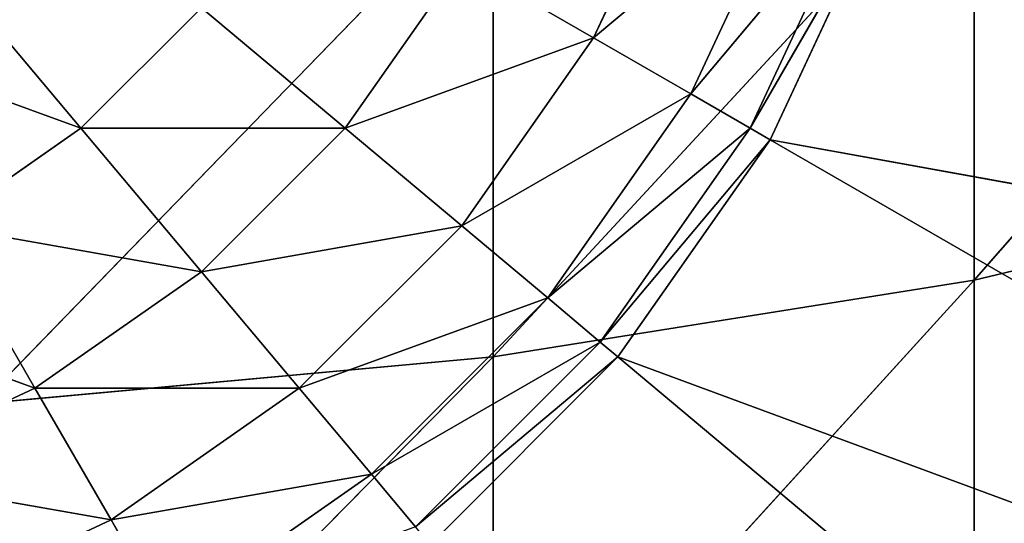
# Model space of a CAD drawing. Extents: x 0.1 to 17.7, y 0.1 to 17.7.
# Tile 352 of 656: x 17.5341 to 17.5988, y 0.2069 to 0.24. Entities that reach past the tile are written whole.
import ezdxf

# ---------------------------------------------------------------- set-up
doc = ezdxf.new("R2010")
doc.units = 0
doc.header["$LTSCALE"] = 2.54
doc.layers.get('0').update_dxf_attribs({"color": 13, "linetype": 'CONTINUOUS'})

# ---------------------------------------------------------------- blocks, each defined once
blk = doc.blocks.new('KOSZ_NA__MIECI_Z_POKRYWK__')
at = {"color": 0}
for p, q in [((17.625322, 0.255526, 31.550882), (17.596765, 0.22289, 31.562759)), ((17.625322, 0.255526, 31.550882), (17.596765, 0.22289, 31.562759)), ((17.578145, 0.25251, 31.45), (17.571765, 0.238829, 31.45)), ((17.578145, 0.25251, 31.45), (17.571765, 0.238829, 31.45)), ((17.596765, 0.252053, 31.570575), (17.565169, 0.217851, 31.576605)), ((17.596765, 0.252053, 31.570575), (17.565169, 0.217851, 31.576605)), ((17.596765, 0.252053, 31.570575), (17.596765, 0.22289, 31.562759)), ((17.596765, 0.252053, 31.570575), (17.596765, 0.22289, 31.562759)), ((17.585068, 0.249991, 31.434201), (17.571765, 0.238829, 31.45)), ((17.585068, 0.249991, 31.434201), (17.571765, 0.238829, 31.45)), ((17.585068, 0.249991, 31.434201), (17.578145, 0.235146, 31.434201)), ((17.585068, 0.249991, 31.434201), (17.578145, 0.235146, 31.434201)), ((17.565169, 0.249495, 31.585083), (17.531494, 0.214765, 31.585083)), ((17.565169, 0.249495, 31.585083), (17.531494, 0.214765, 31.585083)), ((17.565169, 0.249495, 31.585083), (17.565169, 0.217851, 31.576605)), ((17.565169, 0.249495, 31.585083), (17.565169, 0.217851, 31.576605)), ((17.589307, 0.248448, 31.417365), (17.578145, 0.235146, 31.434201)), ((17.589307, 0.248448, 31.417365), (17.578145, 0.235146, 31.434201)), ((17.589307, 0.248448, 31.417365), (17.582051, 0.23289, 31.417365)), ((17.589307, 0.248448, 31.417365), (17.582051, 0.23289, 31.417365)), ((17.590733, 0.247928, 31.4), (17.582051, 0.23289, 31.417365)), ((17.590733, 0.247928, 31.4), (17.582051, 0.23289, 31.417365)), ((17.583368, 0.232131, 30.4), (17.590733, 0.247928, 30.4)), ((17.590733, 0.247928, 31.4), (17.583368, 0.232131, 31.4)), ((17.583368, 0.232131, 31.4), (17.590733, 0.247928, 30.4)), ((17.583368, 0.232131, 30.4), (17.590733, 0.247928, 30.4)), ((17.583368, 0.232131, 31.4), (17.590733, 0.247928, 30.4)), ((17.590733, 0.247928, 31.4), (17.583368, 0.232131, 31.4)), ((17.538083, 0.23289, 31.476605), (17.528903, 0.243828, 31.486603)), ((17.538083, 0.23289, 31.476605), (17.528903, 0.243828, 31.486603)), ((17.563106, 0.243828, 31.464279), (17.555447, 0.23289, 31.464279)), ((17.563106, 0.243828, 31.464279), (17.555447, 0.23289, 31.464279)), ((17.571765, 0.238829, 31.45), (17.563106, 0.243828, 31.464279)), ((17.571765, 0.238829, 31.45), (17.563106, 0.243828, 31.464279)), ((17.546005, 0.240813, 31.476605), (17.538083, 0.23289, 31.476605)), ((17.546005, 0.240813, 31.476605), (17.538083, 0.23289, 31.476605)), ((17.555447, 0.23289, 31.464279), (17.546005, 0.240813, 31.476605)), ((17.555447, 0.23289, 31.464279), (17.546005, 0.240813, 31.476605)), ((17.538083, 0.23289, 31.476605), (17.521765, 0.238829, 31.486603)), ((17.538083, 0.23289, 31.476605), (17.521765, 0.238829, 31.486603)), ((17.571765, 0.238829, 31.45), (17.555447, 0.23289, 31.464279)), ((17.571765, 0.238829, 31.45), (17.555447, 0.23289, 31.464279)), ((17.571765, 0.238829, 31.45), (17.563106, 0.226463, 31.45)), ((17.571765, 0.238829, 31.45), (17.563106, 0.226463, 31.45)), ((17.578145, 0.235146, 31.434201), (17.571765, 0.238829, 31.45)), ((17.578145, 0.235146, 31.434201), (17.571765, 0.238829, 31.45)), ((17.578145, 0.235146, 31.434201), (17.563106, 0.226463, 31.45)), ((17.578145, 0.235146, 31.434201), (17.563106, 0.226463, 31.45)), ((17.578145, 0.235146, 31.434201), (17.56875, 0.221728, 31.434201)), ((17.578145, 0.235146, 31.434201), (17.56875, 0.221728, 31.434201)), ((17.582051, 0.23289, 31.417365), (17.578145, 0.235146, 31.434201)), ((17.582051, 0.23289, 31.417365), (17.578145, 0.235146, 31.434201)), ((17.538083, 0.23289, 31.476605), (17.528903, 0.226463, 31.476605)), ((17.538083, 0.23289, 31.476605), (17.528903, 0.226463, 31.476605)), ((17.555447, 0.23289, 31.464279), (17.538083, 0.23289, 31.476605)), ((17.555447, 0.23289, 31.464279), (17.538083, 0.23289, 31.476605)), ((17.546005, 0.223448, 31.464279), (17.538083, 0.23289, 31.476605)), ((17.546005, 0.223448, 31.464279), (17.538083, 0.23289, 31.476605)), ((17.555447, 0.23289, 31.464279), (17.546005, 0.223448, 31.464279)), ((17.555447, 0.23289, 31.464279), (17.546005, 0.223448, 31.464279)), ((17.563106, 0.226463, 31.45), (17.555447, 0.23289, 31.464279)), ((17.563106, 0.226463, 31.45), (17.555447, 0.23289, 31.464279)), ((17.582051, 0.23289, 31.417365), (17.56875, 0.221728, 31.434201)), ((17.582051, 0.23289, 31.417365), (17.56875, 0.221728, 31.434201)), ((17.582051, 0.23289, 31.417365), (17.572205, 0.218828, 31.417365)), ((17.582051, 0.23289, 31.417365), (17.572205, 0.218828, 31.417365)), ((17.583368, 0.232131, 31.4), (17.582051, 0.23289, 31.417365)), ((17.583368, 0.232131, 31.4), (17.582051, 0.23289, 31.417365)), ((17.583368, 0.232131, 31.4), (17.572205, 0.218828, 31.417365)), ((17.583368, 0.232131, 31.4), (17.572205, 0.218828, 31.417365)), ((17.573369, 0.217851, 30.4), (17.583368, 0.232131, 30.4)), ((17.583368, 0.232131, 31.4), (17.573369, 0.217851, 31.4)), ((17.573369, 0.217851, 31.4), (17.583368, 0.232131, 30.4)), ((17.573369, 0.217851, 30.4), (17.583368, 0.232131, 30.4)), ((17.573369, 0.217851, 31.4), (17.583368, 0.232131, 30.4)), ((17.583368, 0.232131, 31.4), (17.573369, 0.217851, 31.4)), ((17.583368, 0.232131, 30.4), (17.669971, 0.18213, 30.4)), ((17.684703, 0.213726, 30.4), (17.583368, 0.232131, 30.4)), ((17.684703, 0.213726, 30.4), (17.583368, 0.232131, 30.4)), ((17.583368, 0.232131, 30.4), (17.669971, 0.18213, 30.4)), ((17.583368, 0.232131, 31.4), (17.583368, 0.232131, 30.4)), ((17.583368, 0.232131, 31.4), (17.583368, 0.232131, 30.4)), ((17.625322, 0.22973, 31.54397), (17.596765, 0.22289, 31.562759)), ((17.625322, 0.22973, 31.54397), (17.596765, 0.22289, 31.562759)), ((17.546005, 0.223448, 31.464279), (17.528903, 0.226463, 31.476605)), ((17.546005, 0.223448, 31.464279), (17.528903, 0.226463, 31.476605)), ((17.535068, 0.215788, 31.464279), (17.528903, 0.226463, 31.476605)), ((17.535068, 0.215788, 31.464279), (17.528903, 0.226463, 31.476605)), ((17.563106, 0.226463, 31.45), (17.546005, 0.223448, 31.464279)), ((17.563106, 0.226463, 31.45), (17.546005, 0.223448, 31.464279)), ((17.563106, 0.226463, 31.45), (17.552432, 0.215788, 31.45)), ((17.563106, 0.226463, 31.45), (17.552432, 0.215788, 31.45)), ((17.56875, 0.221728, 31.434201), (17.563106, 0.226463, 31.45)), ((17.56875, 0.221728, 31.434201), (17.563106, 0.226463, 31.45)), ((17.546005, 0.223448, 31.464279), (17.535068, 0.215788, 31.464279)), ((17.546005, 0.223448, 31.464279), (17.535068, 0.215788, 31.464279)), ((17.552432, 0.215788, 31.45), (17.546005, 0.223448, 31.464279)), ((17.552432, 0.215788, 31.45), (17.546005, 0.223448, 31.464279)), ((17.596765, 0.22289, 31.562759), (17.565169, 0.188161, 31.562759)), ((17.596765, 0.22289, 31.562759), (17.565169, 0.188161, 31.562759)), ((17.596765, 0.22289, 31.562759), (17.565169, 0.217851, 31.576605)), ((17.596765, 0.22289, 31.562759), (17.565169, 0.217851, 31.576605)), ((17.596765, 0.22289, 31.562759), (17.596765, 0.195527, 31.55)), ((17.596765, 0.22289, 31.562759), (17.596765, 0.195527, 31.55)), ((17.535068, 0.215788, 31.464279), (17.51875, 0.221728, 31.476605)), ((17.535068, 0.215788, 31.464279), (17.51875, 0.221728, 31.476605)), ((17.56875, 0.221728, 31.434201), (17.552432, 0.215788, 31.45)), ((17.56875, 0.221728, 31.434201), (17.552432, 0.215788, 31.45)), ((17.56875, 0.221728, 31.434201), (17.557167, 0.210145, 31.434201)), ((17.56875, 0.221728, 31.434201), (17.557167, 0.210145, 31.434201)), ((17.572205, 0.218828, 31.417365), (17.56875, 0.221728, 31.434201)), ((17.572205, 0.218828, 31.417365), (17.56875, 0.221728, 31.434201)), ((17.572205, 0.218828, 31.417365), (17.557167, 0.210145, 31.434201)), ((17.572205, 0.218828, 31.417365), (17.557167, 0.210145, 31.434201)), ((17.572205, 0.218828, 31.417365), (17.560066, 0.20669, 31.417365)), ((17.572205, 0.218828, 31.417365), (17.560066, 0.20669, 31.417365)), ((17.573369, 0.217851, 31.4), (17.572205, 0.218828, 31.417365)), ((17.573369, 0.217851, 31.4), (17.572205, 0.218828, 31.417365)), ((17.565169, 0.217851, 31.576605), (17.531494, 0.18365, 31.570575)), ((17.565169, 0.217851, 31.576605), (17.531494, 0.18365, 31.570575)), ((17.565169, 0.217851, 31.576605), (17.531494, 0.214765, 31.585083)), ((17.565169, 0.217851, 31.576605), (17.531494, 0.214765, 31.585083)), ((17.573369, 0.217851, 31.4), (17.560066, 0.20669, 31.417365)), ((17.573369, 0.217851, 31.4), (17.560066, 0.20669, 31.417365)), ((17.561043, 0.205526, 30.4), (17.573369, 0.217851, 30.4)), ((17.573369, 0.217851, 31.4), (17.561043, 0.205526, 31.4)), ((17.561043, 0.205526, 31.4), (17.573369, 0.217851, 30.4)), ((17.561043, 0.205526, 30.4), (17.573369, 0.217851, 30.4)), ((17.561043, 0.205526, 31.4), (17.573369, 0.217851, 30.4)), ((17.573369, 0.217851, 31.4), (17.561043, 0.205526, 31.4)), ((17.565169, 0.217851, 31.576605), (17.565169, 0.188161, 31.562759)), ((17.565169, 0.217851, 31.576605), (17.565169, 0.188161, 31.562759)), ((17.669971, 0.18213, 30.4), (17.573369, 0.217851, 30.4)), ((17.669971, 0.18213, 30.4), (17.573369, 0.217851, 30.4)), ((17.649974, 0.153572, 30.4), (17.573369, 0.217851, 30.4)), ((17.649974, 0.153572, 30.4), (17.573369, 0.217851, 30.4)), ((17.573369, 0.217851, 31.4), (17.573369, 0.217851, 30.4)), ((17.573369, 0.217851, 31.4), (17.573369, 0.217851, 30.4)), ((17.535068, 0.215788, 31.464279), (17.522964, 0.210145, 31.464279)), ((17.535068, 0.215788, 31.464279), (17.522964, 0.210145, 31.464279)), ((17.552432, 0.215788, 31.45), (17.535068, 0.215788, 31.464279)), ((17.552432, 0.215788, 31.45), (17.535068, 0.215788, 31.464279)), ((17.540067, 0.20713, 31.45), (17.535068, 0.215788, 31.464279)), ((17.540067, 0.20713, 31.45), (17.535068, 0.215788, 31.464279)), ((17.552432, 0.215788, 31.45), (17.540067, 0.20713, 31.45)), ((17.552432, 0.215788, 31.45), (17.540067, 0.20713, 31.45)), ((17.557167, 0.210145, 31.434201), (17.552432, 0.215788, 31.45)), ((17.557167, 0.210145, 31.434201), (17.552432, 0.215788, 31.45)), ((17.540067, 0.20713, 31.45), (17.522964, 0.210145, 31.464279)), ((17.540067, 0.20713, 31.45), (17.522964, 0.210145, 31.464279)), ((17.557167, 0.210145, 31.434201), (17.540067, 0.20713, 31.45)), ((17.557167, 0.210145, 31.434201), (17.540067, 0.20713, 31.45)), ((17.557167, 0.210145, 31.434201), (17.543748, 0.20075, 31.434201)), ((17.557167, 0.210145, 31.434201), (17.543748, 0.20075, 31.434201)), ((17.560066, 0.20669, 31.417365), (17.557167, 0.210145, 31.434201)), ((17.560066, 0.20669, 31.417365), (17.557167, 0.210145, 31.434201)), ((17.540067, 0.20713, 31.45), (17.526385, 0.20075, 31.45)), ((17.540067, 0.20713, 31.45), (17.526385, 0.20075, 31.45)), ((17.543748, 0.20075, 31.434201), (17.540067, 0.20713, 31.45)), ((17.543748, 0.20075, 31.434201), (17.540067, 0.20713, 31.45))]:
    blk.add_line(p, q, dxfattribs=at)
mesh = blk.add_polyface(dxfattribs=at)
corners = [(17.625322, 0.255526, 31.550882), (17.596765, 0.22289, 31.562759), (17.625322, 0.22973, 31.54397)]
mesh.append_faces([[corners[k] for k in face] for face in [(0, 1, 2)]], dxfattribs={"color": 0})
mesh = blk.add_polyface(dxfattribs=at)
corners = [(17.625322, 0.255526, 31.550882), (17.596765, 0.252053, 31.570575), (17.596765, 0.22289, 31.562759)]
mesh.append_faces([[corners[k] for k in face] for face in [(0, 1, 2)]], dxfattribs={"color": 0})
mesh = blk.add_polyface(dxfattribs=at)
corners = [(17.578145, 0.25251, 31.45), (17.571765, 0.238829, 31.45), (17.563106, 0.243828, 31.464279)]
mesh.append_faces([[corners[k] for k in face] for face in [(0, 1, 2)]], dxfattribs={"color": 0})
mesh = blk.add_polyface(dxfattribs=at)
corners = [(17.578145, 0.25251, 31.45), (17.585068, 0.249991, 31.434201), (17.571765, 0.238829, 31.45)]
mesh.append_faces([[corners[k] for k in face] for face in [(0, 1, 2)]], dxfattribs={"color": 0})
mesh = blk.add_polyface(dxfattribs=at)
corners = [(17.596765, 0.252053, 31.570575), (17.565169, 0.217851, 31.576605), (17.596765, 0.22289, 31.562759)]
mesh.append_faces([[corners[k] for k in face] for face in [(0, 1, 2)]], dxfattribs={"color": 0})
mesh = blk.add_polyface(dxfattribs=at)
corners = [(17.596765, 0.252053, 31.570575), (17.565169, 0.249495, 31.585083), (17.565169, 0.217851, 31.576605)]
mesh.append_faces([[corners[k] for k in face] for face in [(0, 1, 2)]], dxfattribs={"color": 0})
mesh = blk.add_polyface(dxfattribs=at)
corners = [(17.585068, 0.249991, 31.434201), (17.578145, 0.235146, 31.434201), (17.571765, 0.238829, 31.45)]
mesh.append_faces([[corners[k] for k in face] for face in [(0, 1, 2)]], dxfattribs={"color": 0})
mesh = blk.add_polyface(dxfattribs=at)
corners = [(17.585068, 0.249991, 31.434201), (17.589307, 0.248448, 31.417365), (17.578145, 0.235146, 31.434201)]
mesh.append_faces([[corners[k] for k in face] for face in [(0, 1, 2)]], dxfattribs={"color": 0})
mesh = blk.add_polyface(dxfattribs=at)
corners = [(17.565169, 0.249495, 31.585083), (17.531494, 0.214765, 31.585083), (17.565169, 0.217851, 31.576605)]
mesh.append_faces([[corners[k] for k in face] for face in [(0, 1, 2)]], dxfattribs={"color": 0})
mesh = blk.add_polyface(dxfattribs=at)
corners = [(17.565169, 0.249495, 31.585083), (17.531494, 0.247928, 31.59397), (17.531494, 0.214765, 31.585083)]
mesh.append_faces([[corners[k] for k in face] for face in [(0, 1, 2)]], dxfattribs={"color": 0})
mesh = blk.add_polyface(dxfattribs=at)
corners = [(17.589307, 0.248448, 31.417365), (17.582051, 0.23289, 31.417365), (17.578145, 0.235146, 31.434201)]
mesh.append_faces([[corners[k] for k in face] for face in [(0, 1, 2)]], dxfattribs={"color": 0})
mesh = blk.add_polyface(dxfattribs=at)
corners = [(17.589307, 0.248448, 31.417365), (17.590733, 0.247928, 31.4), (17.582051, 0.23289, 31.417365)]
mesh.append_faces([[corners[k] for k in face] for face in [(0, 1, 2)]], dxfattribs={"color": 0})
mesh = blk.add_polyface(dxfattribs=at)
corners = [(17.590733, 0.247928, 31.4), (17.583368, 0.232131, 31.4), (17.582051, 0.23289, 31.417365)]
mesh.append_faces([[corners[k] for k in face] for face in [(0, 1, 2)]], dxfattribs={"color": 0})
mesh = blk.add_polyface(dxfattribs=at)
corners = [(17.684703, 0.213726, 30.4), (17.583368, 0.232131, 30.4), (17.590733, 0.247928, 30.4)]
mesh.append_faces([[corners[k] for k in face] for face in [(0, 1, 2)]], dxfattribs={"color": 0})
mesh = blk.add_polyface(dxfattribs=at)
corners = [(17.590733, 0.247928, 30.4), (17.583368, 0.232131, 30.4), (17.583368, 0.232131, 31.4)]
mesh.append_faces([[corners[k] for k in face] for face in [(0, 1, 2)]], dxfattribs={"color": 0})
mesh = blk.add_polyface(dxfattribs=at)
corners = [(17.590733, 0.247928, 30.4), (17.583368, 0.232131, 31.4), (17.590733, 0.247928, 31.4)]
mesh.append_faces([[corners[k] for k in face] for face in [(0, 1, 2)]], dxfattribs={"color": 0})
mesh = blk.add_polyface(dxfattribs=at)
corners = [(17.693727, 0.2474, 30.4), (17.684703, 0.213726, 30.4), (17.590733, 0.247928, 30.4)]
mesh.append_faces([[corners[k] for k in face] for face in [(0, 1, 2)]], dxfattribs={"color": 0})
mesh = blk.add_polyface(dxfattribs=at)
corners = [(17.538083, 0.23289, 31.476605), (17.521765, 0.238829, 31.486603), (17.528903, 0.243828, 31.486603)]
mesh.append_faces([[corners[k] for k in face] for face in [(0, 1, 2)]], dxfattribs={"color": 0})
mesh = blk.add_polyface(dxfattribs=at)
corners = [(17.546005, 0.240813, 31.476605), (17.538083, 0.23289, 31.476605), (17.528903, 0.243828, 31.486603)]
mesh.append_faces([[corners[k] for k in face] for face in [(0, 1, 2)]], dxfattribs={"color": 0})
mesh = blk.add_polyface(dxfattribs=at)
corners = [(17.563106, 0.243828, 31.464279), (17.555447, 0.23289, 31.464279), (17.546005, 0.240813, 31.476605)]
mesh.append_faces([[corners[k] for k in face] for face in [(0, 1, 2)]], dxfattribs={"color": 0})
mesh = blk.add_polyface(dxfattribs=at)
corners = [(17.563106, 0.243828, 31.464279), (17.571765, 0.238829, 31.45), (17.555447, 0.23289, 31.464279)]
mesh.append_faces([[corners[k] for k in face] for face in [(0, 1, 2)]], dxfattribs={"color": 0})
mesh = blk.add_polyface(dxfattribs=at)
corners = [(17.555447, 0.23289, 31.464279), (17.538083, 0.23289, 31.476605), (17.546005, 0.240813, 31.476605)]
mesh.append_faces([[corners[k] for k in face] for face in [(0, 1, 2)]], dxfattribs={"color": 0})
mesh = blk.add_polyface(dxfattribs=at)
corners = [(17.538083, 0.23289, 31.476605), (17.528903, 0.226463, 31.476605), (17.521765, 0.238829, 31.486603)]
mesh.append_faces([[corners[k] for k in face] for face in [(0, 1, 2)]], dxfattribs={"color": 0})
mesh = blk.add_polyface(dxfattribs=at)
corners = [(17.571765, 0.238829, 31.45), (17.563106, 0.226463, 31.45), (17.555447, 0.23289, 31.464279)]
mesh.append_faces([[corners[k] for k in face] for face in [(0, 1, 2)]], dxfattribs={"color": 0})
mesh = blk.add_polyface(dxfattribs=at)
corners = [(17.571765, 0.238829, 31.45), (17.578145, 0.235146, 31.434201), (17.563106, 0.226463, 31.45)]
mesh.append_faces([[corners[k] for k in face] for face in [(0, 1, 2)]], dxfattribs={"color": 0})
mesh = blk.add_polyface(dxfattribs=at)
corners = [(17.578145, 0.235146, 31.434201), (17.56875, 0.221728, 31.434201), (17.563106, 0.226463, 31.45)]
mesh.append_faces([[corners[k] for k in face] for face in [(0, 1, 2)]], dxfattribs={"color": 0})
mesh = blk.add_polyface(dxfattribs=at)
corners = [(17.578145, 0.235146, 31.434201), (17.582051, 0.23289, 31.417365), (17.56875, 0.221728, 31.434201)]
mesh.append_faces([[corners[k] for k in face] for face in [(0, 1, 2)]], dxfattribs={"color": 0})
mesh = blk.add_polyface(dxfattribs=at)
corners = [(17.546005, 0.223448, 31.464279), (17.528903, 0.226463, 31.476605), (17.538083, 0.23289, 31.476605)]
mesh.append_faces([[corners[k] for k in face] for face in [(0, 1, 2)]], dxfattribs={"color": 0})
mesh = blk.add_polyface(dxfattribs=at)
corners = [(17.555447, 0.23289, 31.464279), (17.546005, 0.223448, 31.464279), (17.538083, 0.23289, 31.476605)]
mesh.append_faces([[corners[k] for k in face] for face in [(0, 1, 2)]], dxfattribs={"color": 0})
mesh = blk.add_polyface(dxfattribs=at)
corners = [(17.555447, 0.23289, 31.464279), (17.563106, 0.226463, 31.45), (17.546005, 0.223448, 31.464279)]
mesh.append_faces([[corners[k] for k in face] for face in [(0, 1, 2)]], dxfattribs={"color": 0})
mesh = blk.add_polyface(dxfattribs=at)
corners = [(17.582051, 0.23289, 31.417365), (17.572205, 0.218828, 31.417365), (17.56875, 0.221728, 31.434201)]
mesh.append_faces([[corners[k] for k in face] for face in [(0, 1, 2)]], dxfattribs={"color": 0})
mesh = blk.add_polyface(dxfattribs=at)
corners = [(17.582051, 0.23289, 31.417365), (17.583368, 0.232131, 31.4), (17.572205, 0.218828, 31.417365)]
mesh.append_faces([[corners[k] for k in face] for face in [(0, 1, 2)]], dxfattribs={"color": 0})
mesh = blk.add_polyface(dxfattribs=at)
corners = [(17.583368, 0.232131, 31.4), (17.573369, 0.217851, 31.4), (17.572205, 0.218828, 31.417365)]
mesh.append_faces([[corners[k] for k in face] for face in [(0, 1, 2)]], dxfattribs={"color": 0})
mesh = blk.add_polyface(dxfattribs=at)
corners = [(17.669971, 0.18213, 30.4), (17.573369, 0.217851, 30.4), (17.583368, 0.232131, 30.4)]
mesh.append_faces([[corners[k] for k in face] for face in [(0, 1, 2)]], dxfattribs={"color": 0})
mesh = blk.add_polyface(dxfattribs=at)
corners = [(17.583368, 0.232131, 30.4), (17.573369, 0.217851, 30.4), (17.573369, 0.217851, 31.4)]
mesh.append_faces([[corners[k] for k in face] for face in [(0, 1, 2)]], dxfattribs={"color": 0})
mesh = blk.add_polyface(dxfattribs=at)
corners = [(17.583368, 0.232131, 30.4), (17.573369, 0.217851, 31.4), (17.583368, 0.232131, 31.4)]
mesh.append_faces([[corners[k] for k in face] for face in [(0, 1, 2)]], dxfattribs={"color": 0})
mesh = blk.add_polyface(dxfattribs=at)
corners = [(17.684703, 0.213726, 30.4), (17.669971, 0.18213, 30.4), (17.583368, 0.232131, 30.4)]
mesh.append_faces([[corners[k] for k in face] for face in [(0, 1, 2)]], dxfattribs={"color": 0})
mesh = blk.add_polyface(dxfattribs=at)
corners = [(17.625322, 0.22973, 31.54397), (17.596765, 0.195527, 31.55), (17.625322, 0.205526, 31.532684)]
mesh.append_faces([[corners[k] for k in face] for face in [(0, 1, 2)]], dxfattribs={"color": 0})
mesh = blk.add_polyface(dxfattribs=at)
corners = [(17.625322, 0.22973, 31.54397), (17.596765, 0.22289, 31.562759), (17.596765, 0.195527, 31.55)]
mesh.append_faces([[corners[k] for k in face] for face in [(0, 1, 2)]], dxfattribs={"color": 0})
mesh = blk.add_polyface(dxfattribs=at)
corners = [(17.535068, 0.215788, 31.464279), (17.51875, 0.221728, 31.476605), (17.528903, 0.226463, 31.476605)]
mesh.append_faces([[corners[k] for k in face] for face in [(0, 1, 2)]], dxfattribs={"color": 0})
mesh = blk.add_polyface(dxfattribs=at)
corners = [(17.546005, 0.223448, 31.464279), (17.535068, 0.215788, 31.464279), (17.528903, 0.226463, 31.476605)]
mesh.append_faces([[corners[k] for k in face] for face in [(0, 1, 2)]], dxfattribs={"color": 0})
mesh = blk.add_polyface(dxfattribs=at)
corners = [(17.563106, 0.226463, 31.45), (17.552432, 0.215788, 31.45), (17.546005, 0.223448, 31.464279)]
mesh.append_faces([[corners[k] for k in face] for face in [(0, 1, 2)]], dxfattribs={"color": 0})
mesh = blk.add_polyface(dxfattribs=at)
corners = [(17.563106, 0.226463, 31.45), (17.56875, 0.221728, 31.434201), (17.552432, 0.215788, 31.45)]
mesh.append_faces([[corners[k] for k in face] for face in [(0, 1, 2)]], dxfattribs={"color": 0})
mesh = blk.add_polyface(dxfattribs=at)
corners = [(17.546005, 0.223448, 31.464279), (17.552432, 0.215788, 31.45), (17.535068, 0.215788, 31.464279)]
mesh.append_faces([[corners[k] for k in face] for face in [(0, 1, 2)]], dxfattribs={"color": 0})
mesh = blk.add_polyface(dxfattribs=at)
corners = [(17.596765, 0.22289, 31.562759), (17.565169, 0.188161, 31.562759), (17.596765, 0.195527, 31.55)]
mesh.append_faces([[corners[k] for k in face] for face in [(0, 1, 2)]], dxfattribs={"color": 0})
mesh = blk.add_polyface(dxfattribs=at)
corners = [(17.596765, 0.22289, 31.562759), (17.565169, 0.217851, 31.576605), (17.565169, 0.188161, 31.562759)]
mesh.append_faces([[corners[k] for k in face] for face in [(0, 1, 2)]], dxfattribs={"color": 0})
mesh = blk.add_polyface(dxfattribs=at)
corners = [(17.535068, 0.215788, 31.464279), (17.522964, 0.210145, 31.464279), (17.51875, 0.221728, 31.476605)]
mesh.append_faces([[corners[k] for k in face] for face in [(0, 1, 2)]], dxfattribs={"color": 0})
mesh = blk.add_polyface(dxfattribs=at)
corners = [(17.552432, 0.215788, 31.45), (17.56875, 0.221728, 31.434201), (17.557167, 0.210145, 31.434201)]
mesh.append_faces([[corners[k] for k in face] for face in [(0, 1, 2)]], dxfattribs={"color": 0})
mesh = blk.add_polyface(dxfattribs=at)
corners = [(17.56875, 0.221728, 31.434201), (17.572205, 0.218828, 31.417365), (17.557167, 0.210145, 31.434201)]
mesh.append_faces([[corners[k] for k in face] for face in [(0, 1, 2)]], dxfattribs={"color": 0})
mesh = blk.add_polyface(dxfattribs=at)
corners = [(17.572205, 0.218828, 31.417365), (17.560066, 0.20669, 31.417365), (17.557167, 0.210145, 31.434201)]
mesh.append_faces([[corners[k] for k in face] for face in [(0, 1, 2)]], dxfattribs={"color": 0})
mesh = blk.add_polyface(dxfattribs=at)
corners = [(17.572205, 0.218828, 31.417365), (17.573369, 0.217851, 31.4), (17.560066, 0.20669, 31.417365)]
mesh.append_faces([[corners[k] for k in face] for face in [(0, 1, 2)]], dxfattribs={"color": 0})
mesh = blk.add_polyface(dxfattribs=at)
corners = [(17.565169, 0.217851, 31.576605), (17.531494, 0.18365, 31.570575), (17.565169, 0.188161, 31.562759)]
mesh.append_faces([[corners[k] for k in face] for face in [(0, 1, 2)]], dxfattribs={"color": 0})
mesh = blk.add_polyface(dxfattribs=at)
corners = [(17.565169, 0.217851, 31.576605), (17.531494, 0.214765, 31.585083), (17.531494, 0.18365, 31.570575)]
mesh.append_faces([[corners[k] for k in face] for face in [(0, 1, 2)]], dxfattribs={"color": 0})
mesh = blk.add_polyface(dxfattribs=at)
corners = [(17.560066, 0.20669, 31.417365), (17.573369, 0.217851, 31.4), (17.561043, 0.205526, 31.4)]
mesh.append_faces([[corners[k] for k in face] for face in [(0, 1, 2)]], dxfattribs={"color": 0})
mesh = blk.add_polyface(dxfattribs=at)
corners = [(17.649974, 0.153572, 30.4), (17.561043, 0.205526, 30.4), (17.573369, 0.217851, 30.4)]
mesh.append_faces([[corners[k] for k in face] for face in [(0, 1, 2)]], dxfattribs={"color": 0})
mesh = blk.add_polyface(dxfattribs=at)
corners = [(17.561043, 0.205526, 31.4), (17.573369, 0.217851, 30.4), (17.561043, 0.205526, 30.4)]
mesh.append_faces([[corners[k] for k in face] for face in [(0, 1, 2)]], dxfattribs={"color": 0})
mesh = blk.add_polyface(dxfattribs=at)
corners = [(17.573369, 0.217851, 31.4), (17.573369, 0.217851, 30.4), (17.561043, 0.205526, 31.4)]
mesh.append_faces([[corners[k] for k in face] for face in [(0, 1, 2)]], dxfattribs={"color": 0})
mesh = blk.add_polyface(dxfattribs=at)
corners = [(17.669971, 0.18213, 30.4), (17.649974, 0.153572, 30.4), (17.573369, 0.217851, 30.4)]
mesh.append_faces([[corners[k] for k in face] for face in [(0, 1, 2)]], dxfattribs={"color": 0})
mesh = blk.add_polyface(dxfattribs=at)
corners = [(17.535068, 0.215788, 31.464279), (17.540067, 0.20713, 31.45), (17.522964, 0.210145, 31.464279)]
mesh.append_faces([[corners[k] for k in face] for face in [(0, 1, 2)]], dxfattribs={"color": 0})
mesh = blk.add_polyface(dxfattribs=at)
corners = [(17.535068, 0.215788, 31.464279), (17.552432, 0.215788, 31.45), (17.540067, 0.20713, 31.45)]
mesh.append_faces([[corners[k] for k in face] for face in [(0, 1, 2)]], dxfattribs={"color": 0})
mesh = blk.add_polyface(dxfattribs=at)
corners = [(17.552432, 0.215788, 31.45), (17.557167, 0.210145, 31.434201), (17.540067, 0.20713, 31.45)]
mesh.append_faces([[corners[k] for k in face] for face in [(0, 1, 2)]], dxfattribs={"color": 0})
mesh = blk.add_polyface(dxfattribs=at)
corners = [(17.522964, 0.210145, 31.464279), (17.540067, 0.20713, 31.45), (17.526385, 0.20075, 31.45)]
mesh.append_faces([[corners[k] for k in face] for face in [(0, 1, 2)]], dxfattribs={"color": 0})
mesh = blk.add_polyface(dxfattribs=at)
corners = [(17.540067, 0.20713, 31.45), (17.557167, 0.210145, 31.434201), (17.543748, 0.20075, 31.434201)]
mesh.append_faces([[corners[k] for k in face] for face in [(0, 1, 2)]], dxfattribs={"color": 0})
mesh = blk.add_polyface(dxfattribs=at)
corners = [(17.557167, 0.210145, 31.434201), (17.560066, 0.20669, 31.417365), (17.543748, 0.20075, 31.434201)]
mesh.append_faces([[corners[k] for k in face] for face in [(0, 1, 2)]], dxfattribs={"color": 0})
mesh = blk.add_polyface(dxfattribs=at)
corners = [(17.540067, 0.20713, 31.45), (17.543748, 0.20075, 31.434201), (17.526385, 0.20075, 31.45)]
mesh.append_faces([[corners[k] for k in face] for face in [(0, 1, 2)]], dxfattribs={"color": 0})

msp = doc.modelspace()

# ---------------------------------------------------------------- block references
at = {"color": 0}
msp.add_blockref('KOSZ_NA__MIECI_Z_POKRYWK__', (0, 0), dxfattribs=at)

doc.saveas('drawing.dxf')
